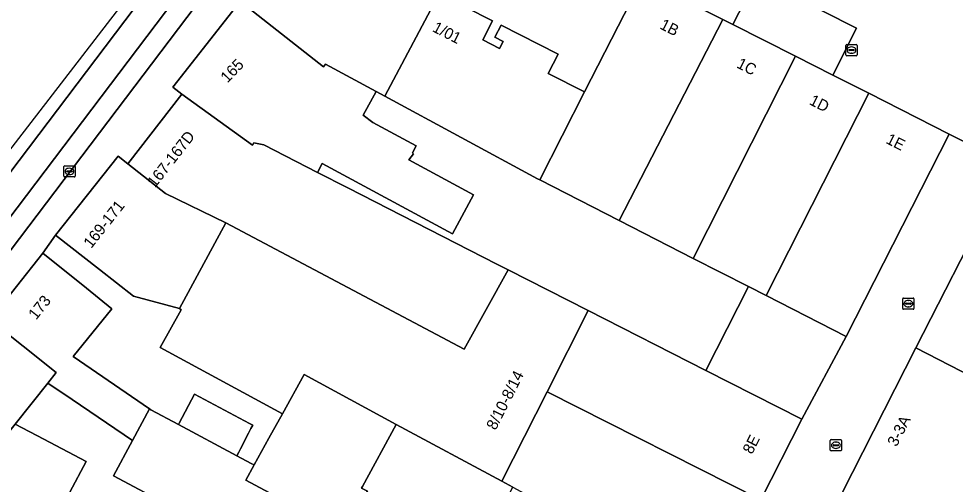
# Model space of a CAD drawing. Extents: x 160349 to 161355, y 381727 to 382854.
# Drawn here: x 160618.4 to 160702.1, y 382338.1 to 382379.7 of the extents above; entities that cross this region are included whole.
import ezdxf

# ---------------------------------------------------------------- set-up
doc = ezdxf.new("R2010")
doc.units = 0
for name, color, linetype in [('IMGEO_Erf', 7, 'Continuous'), ('IMGEO_Kolk', 7, 'Continuous'), ('IMGEO_Pand', 7, 'Continuous'), ('IMGEO_Pand_nummerreeks', 7, 'Continuous'), ('IMGEO_Parkeervlak_open', 7, 'Continuous'), ('IMGEO_Rijbaan_lokaal_gesloten', 7, 'Continuous'), ('IMGEO_Rijbaan_lokaal_open', 7, 'Continuous'), ('IMGEO_Voetpad_open', 7, 'Continuous')]:
    doc.layers.add(name, color=color, linetype=linetype)

msp = doc.modelspace()

# ---------------------------------------------------------------- linework, layer by layer
at = {"layer": 'IMGEO_Erf'}
for points in [[(160675.719, 382387.626), (160662.207, 382394.549), (160660.361, 382390.917), (160660.783, 382390.767), (160657.706, 382386.827), (160657.394, 382386.428), (160654.988, 382388.308), (160653.518, 382386.427), (160655.632, 382384.776), (160654.055, 382382.759), (160655.983, 382381.941), (160660.75, 382379.508), (160659.872, 382377.788), (160661.367, 382377.025), (160661.684, 382377.646), (160660.948, 382378.021), (160661.509, 382379.121), (160666.591, 382376.527), (160665.713, 382374.806), (160668.966, 382373.145), (160671.959, 382379.009), (160674.129, 382383.259), (160674.523, 382383.06), (160676.156, 382386.278)], [(160631.925, 382336.191), (160626.887, 382338.877), (160628.587, 382342.045), (160623.209, 382345.686), (160621.028, 382347.163), (160618.119, 382343.503), (160620.661, 382342.163), (160624.446, 382340.168), (160622.993, 382337.41)]]:
    msp.add_lwpolyline(points, dxfattribs=at)
for points in [[(160650.335, 382373.187), (160649.197, 382371.081), (160650.066, 382370.414), (160653.934, 382368.324), (160653.597, 382367.701), (160653.691, 382367.629), (160653.268, 382367.092), (160659.049, 382363.969), (160657.158, 382360.467), (160645.535, 382366.748), (160645.11, 382365.962), (160647.825, 382364.574), (160661.121, 382357.776), (160662.134, 382357.262), (160669.274, 382353.635), (160679.8, 382348.288), (160683.618, 382355.768), (160678.677, 382358.29), (160672.049, 382361.673), (160664.954, 382365.289), (160664.752, 382365.398), (160651.133, 382372.756)], [(160631.054, 382350.321), (160632.92, 382353.698), (160632.777, 382353.808), (160628.666, 382354.93), (160625.642, 382357.292), (160621.7, 382360.369), (160620.575, 382358.765), (160624.464, 382355.622), (160626.739, 382353.783), (160623.295, 382349.521), (160630.093, 382344.853), (160630.226, 382344.762), (160632.692, 382343.447), (160632.759, 382343.574), (160634.137, 382346.164), (160639.031, 382343.56), (160639.321, 382343.406), (160639.167, 382343.107), (160638.953, 382342.692), (160638.23, 382341.289), (160638.081, 382341), (160637.909, 382340.666), (160639.193, 382339.981), (160639.445, 382339.847), (160640.775, 382342.243), (160641.98, 382344.417)]]:
    msp.add_lwpolyline(points, close=True, dxfattribs=at)
at = {"layer": 'IMGEO_Kolk'}
for p, q in [((160692.303, 382376.452), (160692.303, 382377.304)), ((160692.378, 382377.378), (160693.23, 382377.378)), ((160692.791, 382377.158), (160692.816, 382377.158)), ((160693.304, 382377.304), (160693.304, 382376.452)), ((160693.23, 382376.378), (160692.378, 382376.378)), ((160692.562, 382376.872), (160692.562, 382376.884)), ((160693, 382376.835), (160692.602, 382376.835)), ((160692.605, 382376.921), (160693.003, 382376.921)), ((160692.814, 382376.598), (160692.789, 382376.598)), ((160693.046, 382376.884), (160693.046, 382376.872)), ((160622.457, 382365.628), (160622.457, 382366.48)), ((160622.532, 382366.554), (160623.384, 382366.554)), ((160622.945, 382366.334), (160622.97, 382366.334)), ((160623.458, 382366.48), (160623.458, 382365.628)), ((160623.384, 382365.554), (160622.532, 382365.554)), ((160622.716, 382366.048), (160622.716, 382366.06)), ((160623.154, 382366.011), (160622.756, 382366.011)), ((160622.759, 382366.097), (160623.157, 382366.097)), ((160622.968, 382365.774), (160622.943, 382365.774)), ((160623.2, 382366.06), (160623.2, 382366.048)), ((160697.381, 382353.819), (160697.381, 382354.671)), ((160697.456, 382354.745), (160698.308, 382354.745)), ((160697.869, 382354.525), (160697.894, 382354.525)), ((160698.382, 382354.671), (160698.382, 382353.819)), ((160698.308, 382353.745), (160697.456, 382353.745)), ((160697.64, 382354.239), (160697.64, 382354.251)), ((160698.078, 382354.202), (160697.68, 382354.202)), ((160697.683, 382354.288), (160698.081, 382354.288)), ((160697.892, 382353.965), (160697.867, 382353.965)), ((160698.124, 382354.251), (160698.124, 382354.239)), ((160690.913, 382341.181), (160690.913, 382342.033)), ((160690.988, 382342.107), (160691.84, 382342.107)), ((160691.914, 382342.033), (160691.914, 382341.181)), ((160691.172, 382341.601), (160691.172, 382341.613)), ((160691.61, 382341.564), (160691.212, 382341.564)), ((160691.215, 382341.65), (160691.613, 382341.65)), ((160691.424, 382341.327), (160691.399, 382341.327)), ((160691.401, 382341.887), (160691.426, 382341.887)), ((160691.656, 382341.613), (160691.656, 382341.601)), ((160691.84, 382341.107), (160690.988, 382341.107))]:
    msp.add_line(p, q, dxfattribs=at)
for points in [[(160692.303, 382376.452), (160692.303, 382377.304)], [(160692.378, 382377.378), (160693.23, 382377.378)], [(160693.304, 382377.304), (160693.304, 382376.452)], [(160693.23, 382376.378), (160692.378, 382376.378)], [(160622.457, 382365.628), (160622.457, 382366.48)], [(160622.532, 382366.554), (160623.384, 382366.554)], [(160623.458, 382366.48), (160623.458, 382365.628)], [(160623.384, 382365.554), (160622.532, 382365.554)], [(160697.381, 382353.819), (160697.381, 382354.671)], [(160697.456, 382354.745), (160698.308, 382354.745)], [(160698.382, 382354.671), (160698.382, 382353.819)], [(160698.308, 382353.745), (160697.456, 382353.745)], [(160690.913, 382341.181), (160690.913, 382342.033)], [(160690.988, 382342.107), (160691.84, 382342.107)], [(160691.914, 382342.033), (160691.914, 382341.181)], [(160691.84, 382341.107), (160690.988, 382341.107)]]:
    msp.add_lwpolyline(points, dxfattribs=at)
for centre, radius, start, end in [((160692.38, 382377.302), 0.0765, 91.55205, 178.44795), ((160692.38, 382377.302), 0.0765, 91.55205, 178.44795), ((160693.228, 382377.302), 0.0765, 1.55205, 88.44795), ((160693.228, 382377.302), 0.0765, 1.55205, 88.44795), ((160692.38, 382376.454), 0.0765, 181.55205, 268.44795), ((160692.38, 382376.454), 0.0765, 181.55205, 268.44795), ((160692.602, 382376.881), 0.0403, 85.87752, 175.75265), ((160692.599, 382376.871), 0.0366, 178.93798, 274.71019), ((160693.003, 382376.878), 0.043, 264.86636, 352.45326), ((160693.007, 382376.883), 0.0386, 1.73085, 96.63898), ((160693.228, 382376.454), 0.0765, 271.55205, 358.44795), ((160693.228, 382376.454), 0.0765, 271.55205, 358.44795), ((160622.534, 382366.478), 0.0765, 91.55205, 178.44795), ((160622.534, 382366.478), 0.0765, 91.55205, 178.44795), ((160623.382, 382366.478), 0.0765, 1.55205, 88.44795), ((160623.382, 382366.478), 0.0765, 1.55205, 88.44795), ((160622.534, 382365.63), 0.0765, 181.55205, 268.44795), ((160622.534, 382365.63), 0.0765, 181.55205, 268.44795), ((160622.756, 382366.057), 0.0403, 85.87752, 175.75265), ((160622.753, 382366.047), 0.0366, 178.93798, 274.71019), ((160623.157, 382366.054), 0.043, 264.86636, 352.45326), ((160623.161, 382366.059), 0.0386, 1.73085, 96.63898), ((160623.382, 382365.63), 0.0765, 271.55205, 358.44795), ((160623.382, 382365.63), 0.0765, 271.55205, 358.44795), ((160697.458, 382354.669), 0.0765, 91.55205, 178.44795), ((160697.458, 382354.669), 0.0765, 91.55205, 178.44795), ((160698.306, 382354.669), 0.0765, 1.55205, 88.44795), ((160698.306, 382354.669), 0.0765, 1.55205, 88.44795), ((160697.458, 382353.821), 0.0765, 181.55205, 268.44795), ((160697.458, 382353.821), 0.0765, 181.55205, 268.44795), ((160697.68, 382354.248), 0.0403, 85.87752, 175.75265), ((160697.677, 382354.238), 0.0366, 178.93798, 274.71019), ((160698.081, 382354.245), 0.043, 264.86636, 352.45326), ((160698.085, 382354.25), 0.0386, 1.73085, 96.63898), ((160698.306, 382353.821), 0.0765, 271.55205, 358.44795), ((160698.306, 382353.821), 0.0765, 271.55205, 358.44795), ((160690.99, 382342.031), 0.0765, 91.55205, 178.44795), ((160690.99, 382342.031), 0.0765, 91.55205, 178.44795), ((160691.838, 382342.031), 0.0765, 1.55205, 88.44795), ((160691.838, 382342.031), 0.0765, 1.55205, 88.44795), ((160690.99, 382341.183), 0.0765, 181.55205, 268.44795), ((160690.99, 382341.183), 0.0765, 181.55205, 268.44795), ((160691.212, 382341.61), 0.0403, 85.87752, 175.75265), ((160691.209, 382341.6), 0.0366, 178.93798, 274.71019), ((160691.613, 382341.607), 0.043, 264.86636, 352.45326), ((160691.617, 382341.612), 0.0386, 1.73085, 96.63898), ((160691.838, 382341.183), 0.0765, 271.55205, 358.44795), ((160691.838, 382341.183), 0.0765, 271.55205, 358.44795)]:
    msp.add_arc(centre, radius, start, end, dxfattribs=at)
for centre, major_axis, ratio, start_param, end_param in [((160692.79, 382376.878), (-0.387, 0.002), 0.722429, 4.712389, 7.853982), ((160692.815, 382376.878), (-0.39, 0.002), 0.717154, 1.570796, 4.712389), ((160622.944, 382366.054), (-0.387, 0.002), 0.722429, 4.712389, 7.853982), ((160622.969, 382366.054), (-0.39, 0.002), 0.717154, 1.570796, 4.712389), ((160697.868, 382354.245), (-0.387, 0.002), 0.722429, 4.712389, 7.853982), ((160697.893, 382354.245), (-0.39, 0.002), 0.717154, 1.570796, 4.712389), ((160691.4, 382341.607), (-0.387, 0.002), 0.722429, 4.712389, 7.853982), ((160691.425, 382341.607), (-0.39, 0.002), 0.717154, 1.570796, 4.712389)]:
    msp.add_ellipse(centre, major_axis=major_axis, ratio=ratio, start_param=start_param, end_param=end_param, dxfattribs=at)
at = {"layer": 'IMGEO_Pand'}
for points in [[(160655.983, 382381.941), (160654.055, 382382.759), (160653.515, 382382.988), (160645.469, 382388.948), (160645.083, 382388.454), (160639.462, 382381.255), (160638.97, 382380.625), (160645.658, 382375.395), (160645.833, 382375.62), (160650.335, 382373.187), (160651.133, 382372.756)], [(160668.966, 382373.145), (160664.954, 382365.289), (160672.049, 382361.673), (160681.319, 382379.619), (160674.523, 382383.06), (160674.129, 382383.259), (160671.959, 382379.009)], [(160665.713, 382374.806), (160666.591, 382376.527), (160661.509, 382379.121), (160660.948, 382378.021), (160661.684, 382377.646), (160661.367, 382377.025), (160659.872, 382377.788), (160660.75, 382379.508), (160655.983, 382381.941), (160651.133, 382372.756), (160664.752, 382365.398), (160664.954, 382365.289), (160668.966, 382373.145)], [(160645.11, 382365.962), (160645.535, 382366.748), (160657.158, 382360.467), (160659.049, 382363.969), (160653.268, 382367.092), (160653.691, 382367.629), (160653.597, 382367.701), (160653.934, 382368.324), (160650.066, 382370.414), (160649.197, 382371.081), (160650.335, 382373.187), (160645.833, 382375.62), (160645.658, 382375.395), (160638.97, 382380.625), (160638.19, 382381.233), (160632.201, 382373.563), (160632.999, 382372.94), (160639.302, 382368.408), (160639.408, 382368.612), (160640.302, 382368.42)], [(160687.813, 382376.331), (160682.201, 382379.172), (160681.319, 382379.619), (160672.049, 382361.673), (160678.677, 382358.29)], [(160694.342, 382373.025), (160691.146, 382374.643), (160687.813, 382376.331), (160678.677, 382358.29), (160683.618, 382355.768), (160685.186, 382354.968)], [(160636.912, 382361.453), (160658.209, 382350.185), (160662.134, 382357.262), (160661.121, 382357.776), (160647.825, 382364.574), (160645.11, 382365.962), (160640.302, 382368.42), (160639.408, 382368.612), (160639.302, 382368.408), (160632.999, 382372.94), (160628.155, 382366.736), (160631.538, 382364.095)], [(160692.321, 382351.324), (160701.539, 382369.381), (160694.342, 382373.025), (160685.186, 382354.968)], [(160636.912, 382361.453), (160631.538, 382364.095), (160628.155, 382366.736), (160627.292, 382367.411), (160621.7, 382360.369), (160625.642, 382357.292), (160628.666, 382354.93), (160632.777, 382353.808)], [(160725.242, 382353.001), (160715.333, 382358.079), (160705.196, 382363.274), (160698.562, 382350.291), (160708.684, 382345.104), (160718.612, 382340.017)], [(160636.912, 382361.453), (160632.777, 382353.808), (160632.92, 382353.698), (160631.054, 382350.321), (160641.98, 382344.417), (160643.923, 382347.92), (160652.13, 382343.469), (160661.567, 382338.389), (160665.61, 382346.387), (160669.274, 382353.635), (160662.134, 382357.262), (160658.209, 382350.185)], [(160626.739, 382353.783), (160624.464, 382355.622), (160620.575, 382358.765), (160615.849, 382352.817), (160621.777, 382348.105), (160621.028, 382347.163), (160623.209, 382345.686), (160628.587, 382342.045), (160630.093, 382344.853), (160623.295, 382349.521)], [(160692.321, 382351.324), (160685.186, 382354.968), (160683.618, 382355.768), (160679.8, 382348.288), (160688.36, 382343.941)], [(160679.8, 382348.288), (160669.274, 382353.635), (160665.61, 382346.387), (160684.72, 382336.736), (160688.36, 382343.941)], [(160621.028, 382347.163), (160621.777, 382348.105), (160615.849, 382352.817), (160611.121, 382346.868), (160612.254, 382345.953), (160617.017, 382342.116), (160618.119, 382343.503)], [(160718.612, 382340.017), (160708.684, 382345.104), (160698.562, 382350.291), (160691.928, 382337.307), (160702.035, 382332.128), (160711.982, 382327.032)], [(160652.13, 382343.469), (160643.923, 382347.92), (160641.98, 382344.417), (160640.775, 382342.243), (160639.445, 382339.847), (160638.695, 382338.495), (160647.548, 382333.749), (160649.32, 382337.055), (160649.562, 382337.506), (160649.048, 382337.776), (160649.131, 382337.929)], [(160632.692, 382343.447), (160637.909, 382340.666), (160638.081, 382341), (160638.23, 382341.289), (160638.953, 382342.692), (160639.167, 382343.107), (160639.321, 382343.406), (160639.031, 382343.56), (160634.137, 382346.164), (160632.759, 382343.574)], [(160668.358, 382334.733), (160669.152, 382334.306), (160671.12, 382333.298), (160673.89, 382331.879), (160679.214, 382329.151), (160680.548, 382328.477), (160684.72, 382336.736), (160665.61, 382346.387), (160661.567, 382338.389), (160662.544, 382337.863), (160665.617, 382336.209)], [(160620.661, 382342.163), (160618.119, 382343.503), (160617.017, 382342.116), (160612.254, 382345.953), (160609.268, 382341.926), (160617.444, 382335.864), (160622.993, 382337.41), (160624.446, 382340.168)], [(160638.695, 382338.495), (160639.445, 382339.847), (160639.193, 382339.981), (160637.909, 382340.666), (160632.692, 382343.447), (160630.226, 382344.762), (160630.093, 382344.853), (160628.587, 382342.045), (160626.887, 382338.877), (160631.925, 382336.191), (160634.165, 382334.996), (160634.811, 382334.652), (160637.521, 382333.184), (160640.799, 382331.407), (160643.833, 382329.764), (160645.056, 382329.101), (160647.548, 382333.749)], [(160662.544, 382337.863), (160661.567, 382338.389), (160652.13, 382343.469), (160649.131, 382337.929), (160649.048, 382337.776), (160649.562, 382337.506), (160649.32, 382337.055), (160659.387, 382331.611), (160659.717, 382331.433), (160660.095, 382332.182), (160659.761, 382332.351)]]:
    msp.add_lwpolyline(points, close=True, dxfattribs=at)
at = {"layer": 'IMGEO_Parkeervlak_open'}
msp.add_lwpolyline([(160682.201, 382379.172), (160687.813, 382376.331), (160691.146, 382374.643), (160693.261, 382378.838), (160684.349, 382383.369)], close=True, dxfattribs=at)
at = {"layer": 'IMGEO_Rijbaan_lokaal_gesloten'}
msp.add_lwpolyline([(160737.875, 382529.651), (160728.372, 382516.708), (160650.372, 382410.468), (160605.248, 382351.983), (160599.593, 382344.653), (160582.793, 382322.877), (160584.192, 382321.808), (160675.822, 382442.831), (160676.854, 382444.234), (160683.603, 382453.599), (160687.5, 382459.031), (160688.505, 382460.429), (160689.911, 382462.447)], close=True, dxfattribs=at)
msp.add_lwpolyline([(160689.474, 382457.602), (160678.811, 382442.8), (160677.781, 382441.391), (160586.102, 382320.345), (160587.515, 382319.259), (160589.403, 382321.703), (160656.263, 382409.97), (160678.018, 382438.723), (160681.906, 382444.04), (160688.656, 382453.471), (160692.975, 382459.439)], dxfattribs=at)
at = {"layer": 'IMGEO_Rijbaan_lokaal_open'}
msp.add_lwpolyline([(160582.415, 382322.387), (160587.184, 382318.772), (160587.515, 382319.259), (160586.102, 382320.345), (160677.781, 382441.391), (160675.822, 382442.831), (160584.192, 382321.808), (160582.793, 382322.877)], close=True, dxfattribs=at)
for points in [[(160676.156, 382386.278), (160674.523, 382383.06), (160681.319, 382379.619), (160682.201, 382379.172), (160684.349, 382383.369), (160693.261, 382378.838), (160691.146, 382374.643), (160694.342, 382373.025), (160701.539, 382369.381), (160706.936, 382366.68)], [(160706.936, 382366.68), (160701.539, 382369.381), (160692.321, 382351.324), (160688.36, 382343.941), (160684.72, 382336.736), (160680.548, 382328.477), (160673.518, 382314.63), (160668.997, 382305.738), (160664.391, 382296.677), (160660.19, 382288.413), (160655.407, 382279.006), (160651.77, 382271.852), (160650.445, 382269.326), (160649.013, 382266.499), (160647.558, 382263.627), (160643.057, 382254.744), (160640.653, 382250), (160637.372, 382243.524), (160636.978, 382243.724), (160630.77, 382231.589)], [(160685.295, 382324.324), (160691.928, 382337.307), (160698.562, 382350.291), (160705.196, 382363.274)]]:
    msp.add_lwpolyline(points, dxfattribs=at)
at = {"layer": 'IMGEO_Voetpad_open'}
for points in [[(160682.296, 382443.774), (160681.906, 382444.04), (160678.018, 382438.723), (160679.847, 382437.355), (160657.983, 382408.647), (160656.263, 382409.97), (160589.403, 382321.703), (160591.199, 382320.431), (160580.493, 382306.275), (160578.711, 382307.64), (160577.028, 382305.446)], [(160595.368, 382322.672), (160597.973, 382326.489), (160600.675, 382330.448), (160600.887, 382330.32), (160603.005, 382333.225), (160602.881, 382333.311), (160606.357, 382338), (160609.268, 382341.926), (160612.254, 382345.953), (160611.121, 382346.868), (160615.849, 382352.817), (160620.575, 382358.765), (160621.7, 382360.369), (160627.292, 382367.411), (160628.155, 382366.736), (160632.999, 382372.94), (160632.201, 382373.563), (160638.19, 382381.233)]]:
    msp.add_lwpolyline(points, dxfattribs=at)

# ---------------------------------------------------------------- texts
at = {"layer": 'IMGEO_Pand_nummerreeks'}
for s, rotation, p in [('1/01', 332.96785, (160655.292, 382378.588)), ('1B', 333.14879, (160675.606, 382378.835)), ('165', 46.21459, (160637.063, 382373.894)), ('1C', 333.14638, (160682.471, 382375.358)), ('1D', 333.14638, (160688.958, 382372.074)), ('167-167D', 52.01776, (160630.604, 382364.542)), ('1E', 333.14638, (160695.803, 382368.609)), ('169-171', 51.54901, (160624.898, 382359.122)), ('173', 51.52609, (160619.979, 382352.742)), ('8/10-8/14', 63.18255, (160661.019, 382342.892)), ('3-3A', 62.93368, (160696.833, 382341.413)), ('8E', 63.19688, (160683.919, 382340.74))]:
    msp.add_text(s, height=1, rotation=rotation, dxfattribs=at).set_placement(p)

doc.saveas('drawing.dxf')
